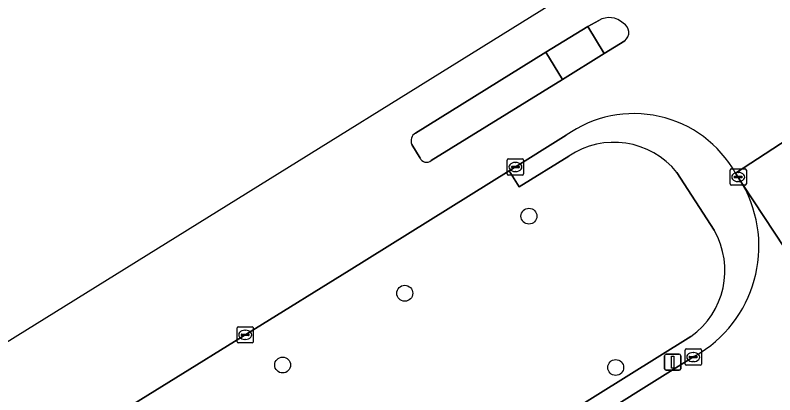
# Model space of a CAD drawing. Extents: x 160030 to 160839, y 385325 to 386450.
# Drawn here: x 160299.48 to 160346.19, y 386279.01 to 386302.37 of the extents above; entities that cross this region are included whole.
import ezdxf

# ---------------------------------------------------------------- set-up
doc = ezdxf.new("R2010")
doc.units = 0
for name, color, linetype in [('IMGEO_Berm_groen', 7, 'Continuous'), ('IMGEO_Boom', 7, 'Continuous'), ('IMGEO_Kolk', 7, 'Continuous'), ('IMGEO_Lichtmast', 7, 'Continuous'), ('IMGEO_Rijbaan_lokaal_gesloten', 7, 'Continuous'), ('IMGEO_Rijbaan_lokaal_open', 7, 'Continuous'), ('IMGEO_Rijbaan_regionaal_gesloten', 7, 'Continuous'), ('IMGEO_Verkeerseiland_open', 7, 'Continuous'), ('IMGEO_Voetpad_open', 7, 'Continuous')]:
    doc.layers.add(name, color=color, linetype=linetype)

msp = doc.modelspace()

# ---------------------------------------------------------------- linework, layer by layer
at = {"layer": 'IMGEO_Berm_groen'}
for points in [[(160333.515, 386293.687), (160330.463, 386291.8), (160329.851, 386292.79), (160320.014, 386286.663), (160296.964, 386272.372), (160292.973, 386269.9), (160291.289, 386268.857), (160291.945, 386267.798), (160299.088, 386256.53), (160315.759, 386266.812), (160341.022, 386282.591)], [(160342.463, 386289.132), (160340.163, 386292.692)]]:
    msp.add_lwpolyline(points, dxfattribs=at)
for centre, radius, start, end in [((160336.301, 386289.596), 4.95, 38.7216, 124.254), ((160338.126, 386286.658), 4.993, 305.4515, 29.7005)]:
    msp.add_arc(centre, radius, start, end, dxfattribs=at)
at = {"layer": 'IMGEO_Boom'}
for centre in [(160331.07, 386290.003), (160323.434, 386285.256), (160315.927, 386280.839), (160336.405, 386280.685)]:
    msp.add_circle(centre, 0.489, dxfattribs=at)
at = {"layer": 'IMGEO_Kolk'}
for p, q in [((160329.739, 386292.604), (160329.739, 386293.456)), ((160329.814, 386293.53), (160330.666, 386293.53)), ((160330.227, 386293.31), (160330.252, 386293.31)), ((160330.74, 386293.456), (160330.74, 386292.604)), ((160329.998, 386293.024), (160329.998, 386293.036)), ((160330.436, 386292.987), (160330.038, 386292.987)), ((160330.041, 386293.073), (160330.439, 386293.073)), ((160330.482, 386293.036), (160330.482, 386293.024)), ((160343.435, 386291.986), (160343.435, 386292.838)), ((160343.51, 386292.912), (160344.362, 386292.912)), ((160344.436, 386292.838), (160344.436, 386291.986)), ((160330.666, 386292.53), (160329.814, 386292.53)), ((160330.25, 386292.75), (160330.225, 386292.75)), ((160343.694, 386292.406), (160343.694, 386292.418)), ((160344.132, 386292.369), (160343.734, 386292.369)), ((160343.737, 386292.455), (160344.135, 386292.455)), ((160343.923, 386292.692), (160343.948, 386292.692)), ((160344.178, 386292.418), (160344.178, 386292.406)), ((160344.362, 386291.912), (160343.51, 386291.912)), ((160343.946, 386292.132), (160343.921, 386292.132)), ((160313.124, 386282.274), (160313.124, 386283.126)), ((160313.199, 386283.2), (160314.051, 386283.2)), ((160313.612, 386282.98), (160313.637, 386282.98)), ((160314.125, 386283.126), (160314.125, 386282.274)), ((160313.383, 386282.694), (160313.383, 386282.706)), ((160313.821, 386282.657), (160313.423, 386282.657)), ((160313.426, 386282.743), (160313.824, 386282.743)), ((160313.867, 386282.706), (160313.867, 386282.694)), ((160314.051, 386282.2), (160313.199, 386282.2)), ((160313.635, 386282.42), (160313.61, 386282.42)), ((160340.67, 386280.902), (160340.67, 386281.754)), ((160340.745, 386281.828), (160341.597, 386281.828)), ((160341.158, 386281.608), (160341.183, 386281.608)), ((160341.671, 386281.754), (160341.671, 386280.902)), ((160340.929, 386281.322), (160340.929, 386281.334)), ((160341.367, 386281.285), (160340.969, 386281.285)), ((160340.972, 386281.371), (160341.37, 386281.371)), ((160341.413, 386281.334), (160341.413, 386281.322)), ((160341.597, 386280.828), (160340.745, 386280.828)), ((160341.181, 386281.048), (160341.156, 386281.048))]:
    msp.add_line(p, q, dxfattribs=at)
for points in [[(160329.739, 386292.604), (160329.739, 386293.456)], [(160329.814, 386293.53), (160330.666, 386293.53)], [(160330.74, 386293.456), (160330.74, 386292.604)], [(160343.435, 386291.986), (160343.435, 386292.838)], [(160343.51, 386292.912), (160344.362, 386292.912)], [(160344.436, 386292.838), (160344.436, 386291.986)], [(160330.666, 386292.53), (160329.814, 386292.53)], [(160344.362, 386291.912), (160343.51, 386291.912)], [(160313.124, 386282.274), (160313.124, 386283.126)], [(160313.199, 386283.2), (160314.051, 386283.2)], [(160314.125, 386283.126), (160314.125, 386282.274)], [(160314.051, 386282.2), (160313.199, 386282.2)], [(160340.67, 386280.902), (160340.67, 386281.754)], [(160340.745, 386281.828), (160341.597, 386281.828)], [(160341.671, 386281.754), (160341.671, 386280.902)], [(160341.597, 386280.828), (160340.745, 386280.828)]]:
    msp.add_lwpolyline(points, dxfattribs=at)
for centre, radius, start, end in [((160329.816, 386293.454), 0.0765, 91.552, 178.448), ((160329.816, 386293.454), 0.0765, 91.552, 178.448), ((160330.664, 386293.454), 0.0765, 1.552, 88.448), ((160330.664, 386293.454), 0.0765, 1.552, 88.448), ((160330.038, 386293.033), 0.0403, 85.8775, 175.7526), ((160330.035, 386293.023), 0.0366, 178.938, 274.7102), ((160330.439, 386293.03), 0.043, 264.8664, 352.4533), ((160330.443, 386293.035), 0.0386, 1.7309, 96.639), ((160343.512, 386292.836), 0.0765, 91.552, 178.448), ((160343.512, 386292.836), 0.0765, 91.552, 178.448), ((160344.36, 386292.836), 0.0765, 1.552, 88.448), ((160344.36, 386292.836), 0.0765, 1.552, 88.448), ((160329.816, 386292.606), 0.0765, 181.552, 268.448), ((160329.816, 386292.606), 0.0765, 181.552, 268.448), ((160330.664, 386292.606), 0.0765, 271.552, 358.448), ((160330.664, 386292.606), 0.0765, 271.552, 358.448), ((160343.734, 386292.415), 0.0403, 85.8775, 175.7526), ((160343.731, 386292.405), 0.0366, 178.938, 274.7102), ((160344.135, 386292.412), 0.043, 264.8664, 352.4533), ((160344.139, 386292.417), 0.0386, 1.7309, 96.639), ((160343.512, 386291.988), 0.0765, 181.552, 268.448), ((160343.512, 386291.988), 0.0765, 181.552, 268.448), ((160344.36, 386291.988), 0.0765, 271.552, 358.448), ((160344.36, 386291.988), 0.0765, 271.552, 358.448), ((160313.201, 386283.124), 0.0765, 91.552, 178.448), ((160313.201, 386283.124), 0.0765, 91.552, 178.448), ((160314.049, 386283.124), 0.0765, 1.552, 88.448), ((160314.049, 386283.124), 0.0765, 1.552, 88.448), ((160313.423, 386282.703), 0.0403, 85.8775, 175.7526), ((160313.42, 386282.693), 0.0366, 178.938, 274.7102), ((160313.824, 386282.7), 0.043, 264.8664, 352.4533), ((160313.828, 386282.705), 0.0386, 1.7309, 96.639), ((160313.201, 386282.276), 0.0765, 181.552, 268.448), ((160313.201, 386282.276), 0.0765, 181.552, 268.448), ((160314.049, 386282.276), 0.0765, 271.552, 358.448), ((160314.049, 386282.276), 0.0765, 271.552, 358.448), ((160340.747, 386281.752), 0.0765, 91.552, 178.448), ((160340.747, 386281.752), 0.0765, 91.552, 178.448), ((160341.595, 386281.752), 0.0765, 1.552, 88.448), ((160341.595, 386281.752), 0.0765, 1.552, 88.448), ((160340.969, 386281.331), 0.0403, 85.8775, 175.7526), ((160340.966, 386281.321), 0.0366, 178.938, 274.7102), ((160341.37, 386281.328), 0.043, 264.8664, 352.4533), ((160341.374, 386281.333), 0.0386, 1.7309, 96.639), ((160340.747, 386280.904), 0.0765, 181.552, 268.448), ((160340.747, 386280.904), 0.0765, 181.552, 268.448), ((160341.595, 386280.904), 0.0765, 271.552, 358.448), ((160341.595, 386280.904), 0.0765, 271.552, 358.448)]:
    msp.add_arc(centre, radius, start, end, dxfattribs=at)
for centre, major_axis, ratio, start_param, end_param in [((160330.226, 386293.03), (-0.387, 0.002), 0.722429, 4.712389, 7.853982), ((160330.251, 386293.03), (-0.39, 0.002), 0.717154, 1.570796, 4.712389), ((160343.922, 386292.412), (-0.387, 0.002), 0.722429, 4.712389, 7.853982), ((160343.947, 386292.412), (-0.39, 0.002), 0.717154, 1.570796, 4.712389), ((160313.611, 386282.7), (-0.387, 0.002), 0.722429, 4.712389, 7.853982), ((160313.636, 386282.7), (-0.39, 0.002), 0.717154, 1.570796, 4.712389), ((160341.157, 386281.328), (-0.387, 0.002), 0.722429, 4.712389, 7.853982), ((160341.182, 386281.328), (-0.39, 0.002), 0.717154, 1.570796, 4.712389)]:
    msp.add_ellipse(centre, major_axis=major_axis, ratio=ratio, start_param=start_param, end_param=end_param, dxfattribs=at)
at = {"layer": 'IMGEO_Lichtmast'}
for p, q in [((160339.412, 386280.615), (160339.412, 386281.415)), ((160339.412, 386281.415), (160339.412, 386280.615)), ((160339.512, 386281.515), (160340.302, 386281.515)), ((160340.302, 386281.515), (160339.512, 386281.515)), ((160340.402, 386281.415), (160340.402, 386280.615)), ((160340.402, 386280.615), (160340.402, 386281.415)), ((160340.302, 386280.515), (160339.512, 386280.515)), ((160339.512, 386280.515), (160340.302, 386280.515))]:
    msp.add_line(p, q, dxfattribs=at)
msp.add_lwpolyline([(160339.832, 386281.39), (160339.982, 386281.39), (160339.982, 386280.64), (160339.832, 386280.64), (160339.832, 386281.39)], dxfattribs=at)
for centre, start, end in [((160339.512, 386281.415), 90, 180), ((160339.512, 386281.415), 90, 180), ((160340.302, 386281.415), 0, 90), ((160340.302, 386281.415), 360, 90), ((160339.512, 386280.615), 180, 270), ((160339.512, 386280.615), 180, 270), ((160340.302, 386280.615), 270, 0), ((160340.302, 386280.615), 270, 0)]:
    msp.add_arc(centre, 0.1, start, end, dxfattribs=at)
at = {"layer": 'IMGEO_Rijbaan_lokaal_gesloten'}
msp.add_lwpolyline([(160350.654, 386297.136), (160343.77, 386292.658), (160344.208, 386291.967), (160351.355, 386281.117), (160357.805, 386285.189), (160351.316, 386296.073)], close=True, dxfattribs=at)
at = {"layer": 'IMGEO_Rijbaan_lokaal_open'}
for points in [[(160303.238, 386251.232), (160345.854, 386277.767), (160346.86, 386278.383), (160351.355, 386281.117), (160344.208, 386291.967)], [(160341.258, 386281.38), (160309.698, 386261.623), (160290.979, 386250), (160281.681, 386244.232), (160272.948, 386238.804), (160236.536, 386216.214), (160202.023, 386194.798), (160204.903, 386190.137), (160215.186, 386196.533)]]:
    msp.add_lwpolyline(points, dxfattribs=at)
msp.add_arc((160337.431, 386288.151), 7.778, 299.4773, 29.3824, dxfattribs=at)
at = {"layer": 'IMGEO_Rijbaan_regionaal_gesloten'}
for points in [[(160352.991, 386307.11), (160367.673, 386316.234), (160373.033, 386319.565), (160405.661, 386339.842), (160426.458, 386352.78), (160454.717, 386370.262), (160466.628, 386377.779), (160485.79, 386389.673), (160500, 386398.48), (160519.898, 386410.812), (160536.553, 386421.109), (160549.768, 386429.187), (160551.876, 386430.476), (160552.093, 386430.607), (160562.767, 386437.281), (160554.007, 386449.857), (160519.651, 386421.283), (160338.731, 386306.963), (160029.667, 386114.83)], [(160324.094, 386295.113), (160332.114, 386300.088), (160334.69, 386301.681), (160335.368, 386302.047)], [(160336.956, 386300.798), (160335.7, 386300.019), (160333.125, 386298.424), (160325.052, 386293.421)], [(160343.77, 386292.658), (160350.654, 386297.136)], [(160044.127, 386115.536), (160048.296, 386118.133), (160050.756, 386119.651), (160051.918, 386120.389), (160064.409, 386128.144), (160069.72, 386131.423), (160078.685, 386136.999), (160078.853, 386137.104), (160086.922, 386142.123), (160128.715, 386168.047), (160153.804, 386183.592), (160206.043, 386216.043), (160234.899, 386233.885), (160260.864, 386250), (160262.546, 386251.044), (160268.911, 386254.994), (160290.073, 386268.104), (160291.289, 386268.857), (160292.973, 386269.9), (160296.964, 386272.372), (160320.014, 386286.663), (160329.851, 386292.79), (160333.365, 386294.979)], [(160324.373, 386293.581), (160323.871, 386294.418)]]:
    msp.add_lwpolyline(points, dxfattribs=at)
for centre, radius, start, end in [((160336.007, 386301.007), 1.221, 45.4612, 121.5727), ((160336.573, 386301.309), 0.639, 306.8815, 62.8655), ((160337.528, 386289.159), 7.156, 29.2746, 125.5757), ((160324.346, 386294.649), 0.528, 118.4871, 205.9339), ((160324.773, 386293.758), 0.437, 203.8328, 309.6486)]:
    msp.add_arc(centre, radius, start, end, dxfattribs=at)
at = {"layer": 'IMGEO_Verkeerseiland_open'}
for points in [[(160335.368, 386302.047), (160334.69, 386301.681), (160335.7, 386300.019), (160336.956, 386300.798)], [(160325.052, 386293.421), (160333.125, 386298.424), (160332.114, 386300.088), (160324.094, 386295.113)], [(160323.871, 386294.418), (160324.373, 386293.581)]]:
    msp.add_lwpolyline(points, dxfattribs=at)
for centre, radius, start, end in [((160336.007, 386301.007), 1.221, 45.4612, 121.5727), ((160336.573, 386301.309), 0.639, 306.8815, 62.8655), ((160324.346, 386294.649), 0.528, 118.4871, 205.9339), ((160324.773, 386293.758), 0.437, 203.8328, 309.6486)]:
    msp.add_arc(centre, radius, start, end, dxfattribs=at)
at = {"layer": 'IMGEO_Voetpad_open'}
msp.add_lwpolyline([(160333.125, 386298.424), (160335.7, 386300.019), (160334.69, 386301.681), (160332.114, 386300.088)], close=True, dxfattribs=at)
for points in [[(160333.365, 386294.979), (160329.851, 386292.79), (160330.463, 386291.8), (160333.515, 386293.687)], [(160340.163, 386292.692), (160342.463, 386289.132)], [(160344.208, 386291.967), (160343.77, 386292.658)], [(160341.022, 386282.591), (160315.759, 386266.812), (160299.088, 386256.53), (160291.945, 386267.798), (160291.289, 386268.857), (160290.073, 386268.104), (160290.722, 386267.055), (160297.811, 386255.671), (160288.622, 386250), (160280.701, 386245.111), (160277.33, 386245.172), (160234.469, 386218.598), (160181.265, 386185.59), (160132.017, 386154.864), (160081.949, 386123.902), (160077.328, 386121.006)], [(160281.681, 386244.232), (160290.979, 386250), (160309.698, 386261.623), (160341.258, 386281.38)]]:
    msp.add_lwpolyline(points, dxfattribs=at)
for centre, radius, start, end in [((160337.528, 386289.159), 7.156, 29.2746, 125.5757), ((160336.301, 386289.596), 4.95, 38.7216, 124.254), ((160337.431, 386288.151), 7.778, 299.4773, 29.3824), ((160338.126, 386286.658), 4.993, 305.4515, 29.7005)]:
    msp.add_arc(centre, radius, start, end, dxfattribs=at)

doc.saveas('drawing.dxf')
